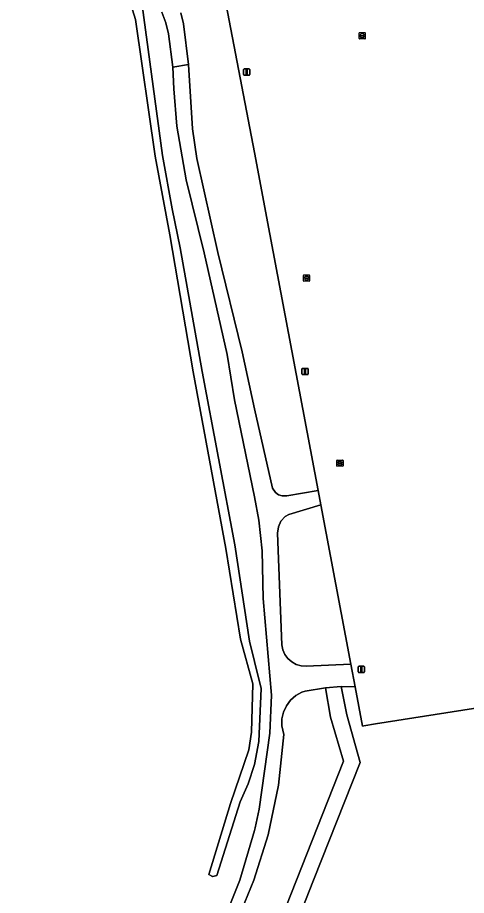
# Model space of a CAD drawing. Extents: x 160203 to 161530, y 379528 to 381797.
# Drawn here: x 160962.2 to 161033.8, y 379997.6 to 380137.4 of the extents above; entities that cross this region are included whole.
import ezdxf

# ---------------------------------------------------------------- set-up
doc = ezdxf.new("R2010")
doc.units = 0
for name, color, linetype in [('IMGEO_Groenvoorziening', 7, 'Continuous'), ('IMGEO_Hek', 7, 'Continuous'), ('IMGEO_Lichtmast', 7, 'Continuous'), ('IMGEO_Loofbos', 7, 'Continuous'), ('IMGEO_Voetpad_onverhard', 7, 'Continuous'), ('IMGEO_Waterleidingput', 7, 'Continuous'), ('IMGEO_Waterloop', 7, 'Continuous')]:
    doc.layers.add(name, color=color, linetype=linetype)

msp = doc.modelspace()

# ---------------------------------------------------------------- linework, layer by layer
at = {"layer": 'IMGEO_Groenvoorziening'}
for points in [[(161002.45, 380102.93), (161000, 380115.94), (160993.96, 380147.55), (160927.66, 380240.48), (160920.87, 380250), (160917.34, 380254.94), (160900.97, 380250), (160882.19, 380244.34), (160881.27, 380248.95), (160881.06, 380250), (160863.42, 380337.77), (160863.41, 380337.77), (160856.92, 380336.51), (160856.8, 380337.05), (160855.36, 380336.79), (160871.03, 380258.79), (160870.19, 380258.64)], [(160993.96, 380147.55), (161000, 380115.94), (161002.45, 380102.93), (161010.16, 380062.07), (161010.59, 380059.8), (161015.38, 380034.42), (161016.06, 380030.82), (161017.24, 380024.56), (161017.42, 380024.59), (161019.28, 380024.9), (161052.23, 380030.05), (161085.72, 380035.48), (161084.79, 380036.55)], [(160988.25, 380138.2), (160988.68, 380136.43), (160989.47, 380129.94), (160990.1, 380119.7), (160990.84, 380114.97), (160994.17, 380099.99), (160998.02, 380084.19), (161000, 380075.12), (161002.9, 380062.46), (161003.34, 380061.78), (161003.84, 380061.41), (161004.42, 380061.23), (161005.15, 380061.25), (161010.16, 380062.07), (161002.45, 380102.93)]]:
    msp.add_lwpolyline(points, dxfattribs=at)
at = {"layer": 'IMGEO_Hek'}
for points in [[(161000, 380115.94), (160993.96, 380147.55), (160927.66, 380240.48)], [(161000, 380115.94), (161002.45, 380102.93)], [(161002.45, 380102.93), (161010.16, 380062.07)], [(161010.16, 380062.07), (161010.59, 380059.8)], [(161010.59, 380059.8), (161015.38, 380034.42)], [(161015.38, 380034.42), (161016.06, 380030.82)], [(161016.06, 380030.82), (161017.24, 380024.56), (161017.42, 380024.59)]]:
    msp.add_lwpolyline(points, dxfattribs=at)
at = {"layer": 'IMGEO_Lichtmast'}
for p, q in [((160998.36, 380129.25), (160999.15, 380129.25)), ((160999.15, 380129.25), (160998.36, 380129.25)), ((160998.26, 380128.35), (160998.26, 380129.15)), ((160998.26, 380129.15), (160998.26, 380128.35)), ((160999.15, 380128.25), (160998.36, 380128.25)), ((160998.36, 380128.25), (160999.15, 380128.25)), ((160999.25, 380129.15), (160999.25, 380128.35)), ((160999.25, 380128.35), (160999.25, 380129.15)), ((161007.58, 380080.65), (161007.58, 380081.45)), ((161007.58, 380081.45), (161007.58, 380080.65)), ((161007.68, 380081.55), (161008.47, 380081.55)), ((161008.47, 380081.55), (161007.68, 380081.55)), ((161008.47, 380080.55), (161007.68, 380080.55)), ((161007.68, 380080.55), (161008.47, 380080.55)), ((161008.57, 380081.45), (161008.57, 380080.65)), ((161008.57, 380080.65), (161008.57, 380081.45)), ((161016.64, 380034.08), (161017.43, 380034.08)), ((161017.43, 380034.08), (161016.64, 380034.08)), ((161016.54, 380033.18), (161016.54, 380033.98)), ((161016.54, 380033.98), (161016.54, 380033.18)), ((161017.43, 380033.08), (161016.64, 380033.08)), ((161016.64, 380033.08), (161017.43, 380033.08)), ((161017.53, 380033.98), (161017.53, 380033.18)), ((161017.53, 380033.18), (161017.53, 380033.98))]:
    msp.add_line(p, q, dxfattribs=at)
for points in [[(160998.68, 380129.12), (160998.83, 380129.12), (160998.83, 380128.37), (160998.68, 380128.37), (160998.68, 380129.12)], [(161008, 380081.43), (161008.15, 380081.43), (161008.15, 380080.68), (161008, 380080.68), (161008, 380081.43)], [(161016.96, 380033.95), (161017.11, 380033.95), (161017.11, 380033.2), (161016.96, 380033.2), (161016.96, 380033.95)]]:
    msp.add_lwpolyline(points, dxfattribs=at)
for centre, start, end in [((160998.36, 380129.15), 90, 180), ((160998.36, 380129.15), 90, 180), ((160999.15, 380129.15), 0, 90), ((160999.15, 380129.15), 360, 90), ((160998.36, 380128.35), 180, 270), ((160998.36, 380128.35), 180, 270), ((160999.15, 380128.35), 270, 0), ((160999.15, 380128.35), 270, 0), ((161007.68, 380081.45), 90, 180), ((161007.68, 380081.45), 90, 180), ((161007.68, 380080.65), 180, 270), ((161007.68, 380080.65), 180, 270), ((161008.47, 380081.45), 0, 90), ((161008.47, 380081.45), 360, 90), ((161008.47, 380080.65), 270, 0), ((161008.47, 380080.65), 270, 0), ((161016.64, 380033.98), 90, 180), ((161016.64, 380033.98), 90, 180), ((161017.43, 380033.98), 0, 90), ((161017.43, 380033.98), 360, 90), ((161016.64, 380033.18), 180, 270), ((161016.64, 380033.18), 180, 270), ((161017.43, 380033.18), 270, 0), ((161017.43, 380033.18), 270, 0)]:
    msp.add_arc(centre, 0.1, start, end, dxfattribs=at)
at = {"layer": 'IMGEO_Loofbos'}
for points in [[(160982.12, 380139.4), (160985.37, 380115.46), (160986.9, 380106.97), (160988.18, 380100.75), (160991.65, 380081.06), (160996.88, 380053.44), (160999.22, 380038.07), (161000, 380034.86), (161001.05, 380030.52), (161000.7, 380022.11), (161000, 380018.44), (160998.98, 380015.35), (160997.74, 380012.5), (160994.02, 380000.73), (160993.35, 380000.6), (160993.32, 380000.61), (160992.72, 380000.89), (160996.18, 380012.21), (160999.12, 380020.76), (160999.51, 380023.59), (160999.73, 380031.28), (160997.8, 380038.39), (160995.43, 380052.87), (160990.23, 380081), (160986.49, 380102.82), (160984.15, 380115.36), (160981.02, 380137.14), (160980.09, 380140.23)], [(160993.63, 379989.94), (160997.66, 379999.98), (161000.02, 380007.93), (161000.12, 380008.33), (161000.74, 380011.3), (161002.46, 380023.41), (161002.74, 380029.49), (161001.39, 380044.9), (161001.22, 380052.45), (161000.69, 380057.34), (161000, 380061.09), (160996.81, 380076.52), (160995.64, 380083.77), (160992.01, 380099.98), (160989.11, 380111.6), (160987.64, 380120.13), (160987.15, 380126.08), (160986.98, 380129.56), (160986.32, 380134.82), (160985.88, 380136.6), (160985.26, 380138.31)], [(161000, 379983.05), (161006.69, 380000), (161014.17, 380018.95), (161012.13, 380025.98), (161011.34, 380030.66), (161008.09, 380030.14), (161007.57, 380029.95), (161006.6, 380029.41), (161005.76, 380028.67), (161005.09, 380027.78), (161004.63, 380026.77), (161004.38, 380025.69), (161004.36, 380024.58), (161004.67, 380023.22), (161003.85, 380015.15), (161002.2, 380007.21), (160999.92, 380000.01), (160989.36, 379974.32)], [(161052.23, 380030.05), (161019.28, 380024.9), (161017.42, 380024.59), (161017.24, 380024.56), (161016.06, 380030.82), (161013.83, 380030.85), (161014.71, 380026.37), (161016.83, 380018.76), (161009.43, 380000), (161000, 379976.12), (160999.02, 379973.65)]]:
    msp.add_lwpolyline(points, dxfattribs=at)
msp.add_lwpolyline([(161005.47, 380058.28), (161004.91, 380057.92), (161004.23, 380057.19), (161003.81, 380056.28), (161003.7, 380055.28), (161004.34, 380037.5), (161004.52, 380036.71), (161004.86, 380035.97), (161005.34, 380035.32), (161005.95, 380034.79), (161006.66, 380034.39), (161007.43, 380034.15), (161008.24, 380034.08), (161015.38, 380034.42), (161010.59, 380059.8)], close=True, dxfattribs=at)
at = {"layer": 'IMGEO_Voetpad_onverhard'}
for points in [[(160985.26, 380138.31), (160985.88, 380136.6), (160986.32, 380134.82), (160986.98, 380129.56), (160989.47, 380129.94), (160988.68, 380136.43), (160988.25, 380138.2)], [(160989.36, 379974.32), (160999.92, 380000.01), (161002.2, 380007.21), (161003.85, 380015.15), (161004.67, 380023.22), (161004.36, 380024.58), (161004.38, 380025.69), (161004.63, 380026.77), (161005.09, 380027.78), (161005.76, 380028.67), (161006.6, 380029.41), (161007.57, 380029.95), (161008.09, 380030.14), (161011.34, 380030.66), (161013.83, 380030.85), (161016.06, 380030.82), (161015.38, 380034.42), (161008.24, 380034.08), (161007.43, 380034.15), (161006.66, 380034.39), (161005.95, 380034.79), (161005.34, 380035.32), (161004.86, 380035.97), (161004.52, 380036.71), (161004.34, 380037.5), (161003.7, 380055.28), (161003.81, 380056.28), (161004.23, 380057.19), (161004.91, 380057.92), (161005.47, 380058.28), (161010.59, 380059.8), (161010.16, 380062.07), (161005.15, 380061.25), (161004.42, 380061.23), (161003.84, 380061.41), (161003.34, 380061.78), (161002.9, 380062.46), (161000, 380075.12), (160998.02, 380084.19), (160994.17, 380099.99), (160990.84, 380114.97), (160990.1, 380119.7), (160989.47, 380129.94), (160986.98, 380129.56), (160987.15, 380126.08), (160987.64, 380120.13), (160989.11, 380111.6), (160992.01, 380099.98), (160995.64, 380083.77), (160996.81, 380076.52), (161000, 380061.09), (161000.69, 380057.34), (161001.22, 380052.45), (161001.39, 380044.9), (161002.74, 380029.49), (161002.46, 380023.41), (161000.74, 380011.3), (161000.12, 380008.33), (161000.02, 380007.93), (160997.66, 379999.98), (160993.63, 379989.94)]]:
    msp.add_lwpolyline(points, dxfattribs=at)
at = {"layer": 'IMGEO_Waterleidingput'}
for p, q in [((161016.67, 380134.11), (161016.67, 380134.96)), ((161016.75, 380135.04), (161017.6, 380135.04)), ((161017.16, 380134.82), (161017.19, 380134.82)), ((161017.67, 380134.96), (161017.67, 380134.11)), ((161017.6, 380134.04), (161016.75, 380134.04)), ((161016.93, 380134.53), (161016.93, 380134.54)), ((161017.37, 380134.49), (161016.97, 380134.49)), ((161016.98, 380134.58), (161017.37, 380134.58)), ((161017.18, 380134.26), (161017.16, 380134.26)), ((161017.42, 380134.54), (161017.42, 380134.53)), ((161007.8, 380095.5), (161007.8, 380096.35)), ((161007.87, 380096.43), (161008.73, 380096.43)), ((161008.06, 380095.92), (161008.06, 380095.93)), ((161008.1, 380095.97), (161008.5, 380095.97)), ((161008.5, 380095.88), (161008.1, 380095.88)), ((161008.29, 380096.21), (161008.31, 380096.21)), ((161008.31, 380095.65), (161008.29, 380095.65)), ((161008.54, 380095.93), (161008.54, 380095.92)), ((161008.8, 380096.35), (161008.8, 380095.5)), ((161008.73, 380095.43), (161007.87, 380095.43)), ((161013.13, 380066.01), (161013.13, 380066.86)), ((161013.2, 380066.94), (161014.06, 380066.94)), ((161013.39, 380066.43), (161013.39, 380066.44)), ((161013.43, 380066.48), (161013.83, 380066.48)), ((161013.83, 380066.39), (161013.43, 380066.39)), ((161013.62, 380066.72), (161013.64, 380066.72)), ((161013.87, 380066.44), (161013.87, 380066.43)), ((161014.13, 380066.86), (161014.13, 380066.01)), ((161014.06, 380065.94), (161013.2, 380065.94)), ((161013.64, 380066.16), (161013.61, 380066.16))]:
    msp.add_line(p, q, dxfattribs=at)
for points in [[(161016.67, 380134.11), (161016.67, 380134.96)], [(161016.75, 380135.04), (161017.6, 380135.04)], [(161017.67, 380134.96), (161017.67, 380134.11)], [(161017.6, 380134.04), (161016.75, 380134.04)], [(161007.8, 380095.5), (161007.8, 380096.35)], [(161007.87, 380096.43), (161008.73, 380096.43)], [(161008.8, 380096.35), (161008.8, 380095.5)], [(161008.73, 380095.43), (161007.87, 380095.43)], [(161013.13, 380066.01), (161013.13, 380066.86)], [(161013.2, 380066.94), (161014.06, 380066.94)], [(161014.13, 380066.86), (161014.13, 380066.01)], [(161014.06, 380065.94), (161013.2, 380065.94)]]:
    msp.add_lwpolyline(points, dxfattribs=at)
for centre, radius, start, end in [((161016.75, 380134.96), 0.0765, 91.552, 178.448), ((161016.75, 380134.96), 0.0765, 91.552, 178.448), ((161017.6, 380134.96), 0.0765, 1.552, 88.448), ((161017.6, 380134.96), 0.0765, 1.552, 88.448), ((161016.75, 380134.11), 0.0765, 181.552, 268.448), ((161016.75, 380134.11), 0.0765, 181.552, 268.448), ((161016.97, 380134.54), 0.0403, 85.8775, 175.7526), ((161016.97, 380134.53), 0.0366, 178.938, 274.7102), ((161017.38, 380134.54), 0.0386, 1.7309, 96.639), ((161017.37, 380134.54), 0.043, 264.8664, 352.4533), ((161017.6, 380134.11), 0.0765, 271.552, 358.448), ((161017.6, 380134.11), 0.0765, 271.552, 358.448), ((161007.88, 380096.35), 0.0765, 91.552, 178.448), ((161007.88, 380096.35), 0.0765, 91.552, 178.448), ((161008.1, 380095.93), 0.0403, 85.8775, 175.7526), ((161008.1, 380095.92), 0.0366, 178.938, 274.7102), ((161008.5, 380095.93), 0.0386, 1.7309, 96.639), ((161008.5, 380095.93), 0.043, 264.8664, 352.4533), ((161008.72, 380096.35), 0.0765, 1.552, 88.448), ((161008.72, 380096.35), 0.0765, 1.552, 88.448), ((161007.88, 380095.5), 0.0765, 181.552, 268.448), ((161007.88, 380095.5), 0.0765, 181.552, 268.448), ((161008.72, 380095.5), 0.0765, 271.552, 358.448), ((161008.72, 380095.5), 0.0765, 271.552, 358.448), ((161013.21, 380066.86), 0.0765, 91.552, 178.448), ((161013.21, 380066.86), 0.0765, 91.552, 178.448), ((161013.43, 380066.44), 0.0403, 85.8775, 175.7526), ((161013.42, 380066.43), 0.0366, 178.938, 274.7102), ((161013.83, 380066.44), 0.0386, 1.7309, 96.639), ((161013.83, 380066.44), 0.043, 264.8664, 352.4533), ((161014.05, 380066.86), 0.0765, 1.552, 88.448), ((161014.05, 380066.86), 0.0765, 1.552, 88.448), ((161013.21, 380066.01), 0.0765, 181.552, 268.448), ((161013.21, 380066.01), 0.0765, 181.552, 268.448), ((161014.05, 380066.01), 0.0765, 271.552, 358.448), ((161014.05, 380066.01), 0.0765, 271.552, 358.448)]:
    msp.add_arc(centre, radius, start, end, dxfattribs=at)
for centre, major_axis, ratio, start_param, end_param in [((161017.16, 380134.54), (-0.387, 0.002), 0.722429, 4.712389, 7.853982), ((161017.18, 380134.54), (-0.39, 0.002), 0.717154, 1.570796, 4.712389), ((161008.29, 380095.93), (-0.387, 0.002), 0.722429, 4.712389, 7.853982), ((161008.31, 380095.93), (-0.39, 0.002), 0.717154, 1.570796, 4.712389), ((161013.62, 380066.44), (-0.387, 0.002), 0.722429, 4.712389, 7.853982), ((161013.64, 380066.44), (-0.39, 0.002), 0.717154, 1.570796, 4.712389)]:
    msp.add_ellipse(centre, major_axis=major_axis, ratio=ratio, start_param=start_param, end_param=end_param, dxfattribs=at)
at = {"layer": 'IMGEO_Waterloop'}
for points in [[(160980.09, 380140.23), (160981.02, 380137.14), (160984.15, 380115.36), (160986.49, 380102.82), (160990.23, 380081), (160995.43, 380052.87), (160997.8, 380038.39), (160999.73, 380031.28), (160999.51, 380023.59), (160999.12, 380020.76), (160996.18, 380012.21), (160992.72, 380000.89), (160993.32, 380000.61), (160993.35, 380000.6), (160994.02, 380000.73), (160997.74, 380012.5), (160998.98, 380015.35), (161000, 380018.44), (161000.7, 380022.11), (161001.05, 380030.52), (161000, 380034.86), (160999.22, 380038.07), (160996.88, 380053.44), (160991.65, 380081.06), (160988.18, 380100.75), (160986.9, 380106.97), (160985.37, 380115.46), (160982.12, 380139.4)], [(160999.02, 379973.65), (161000, 379976.12), (161009.43, 380000), (161016.83, 380018.76), (161014.71, 380026.37), (161013.83, 380030.85), (161011.34, 380030.66), (161012.13, 380025.98), (161014.17, 380018.95), (161006.69, 380000), (161000, 379983.05), (160996.62, 379974.48)]]:
    msp.add_lwpolyline(points, dxfattribs=at)

doc.saveas('drawing.dxf')
